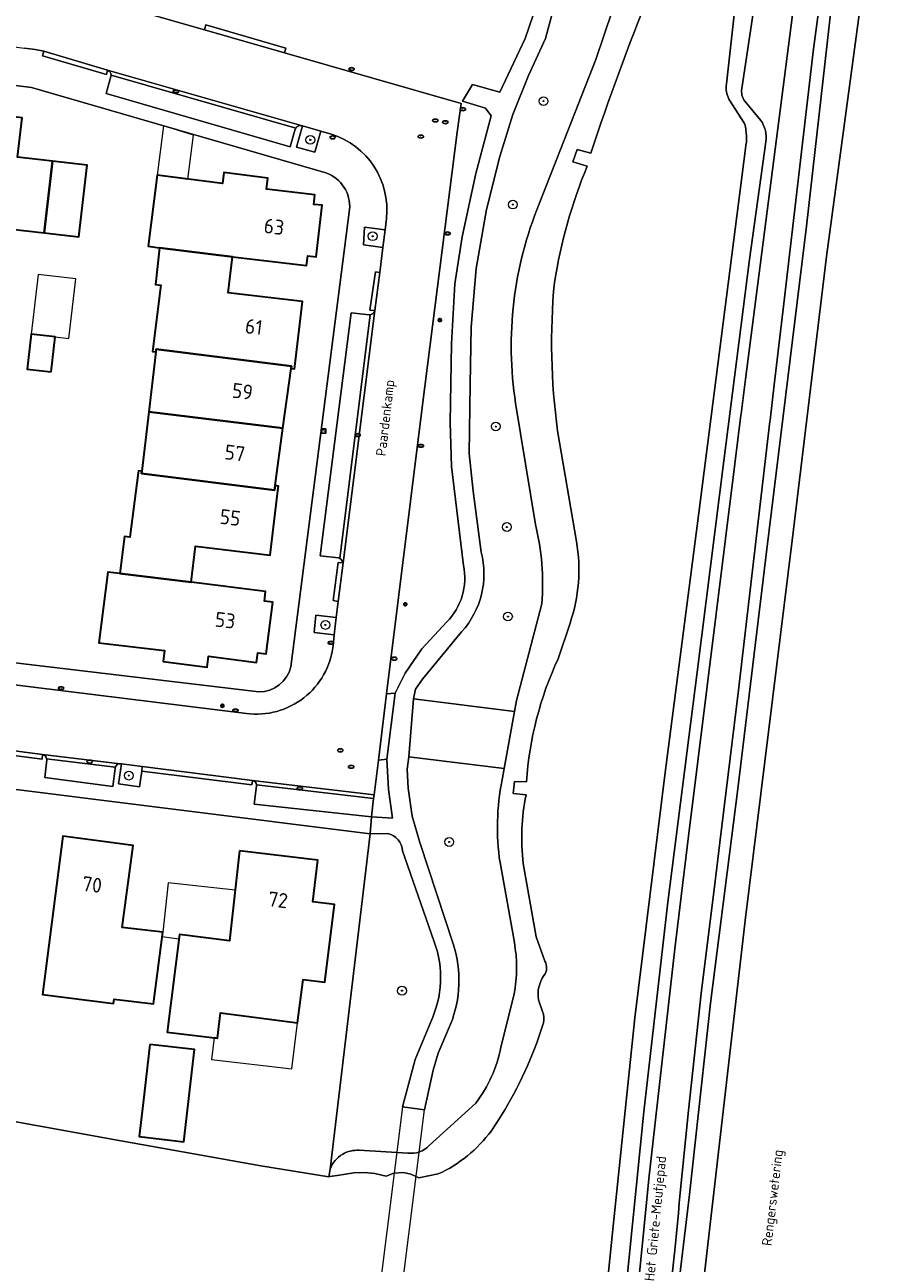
# Model space of a CAD drawing. Header units: metres. Extents: x 149984 to 156489, y 469398 to 478068.
# Tile 675 of 854: x 154757 to 154835, y 471860 to 471973. Entities that reach past the tile are written whole.
import ezdxf
from ezdxf.enums import TextEntityAlignment as Align

# ---------------------------------------------------------------- set-up
doc = ezdxf.new("R2010")
doc.units = ezdxf.units.M
doc.header["$LTSCALE"] = 0.75
for name, color, linetype, lineweight in [('B-WE-GK-BESCHOEIING-G', 252, 'GK-BESCHOEIING-SO', 18), ('B-WE-GR-BOOM-S', 252, 'Continuous', 25), ('B-WE-GR-GROENVOORZIENING-GV', 252, 'Continuous', 18), ('B-WE-IE-MEUBILAIR-S', 252, 'Continuous', 25), ('B-WE-KW-KUNSTWERK_DEK-GV', 6, 'Continuous', 18), ('B-WE-OG-BEBOUWING-GV', 6, 'Continuous', 35), ('B-WE-OG-BEBOUWING-T18', 1, 'Continuous', 18), ('B-WE-OG-BEBOUWING_LUIFEL-GV', 6, 'Continuous', 18), ('B-WE-OG-BEBOUWING_OVERBOUWING-GV', 6, 'Continuous', 18), ('B-WE-OG-TERREIN_BEGROEID-GV', 252, 'Continuous', 18), ('B-WE-OG-TERREIN_ERF-GV', 252, 'Continuous', 18), ('B-WE-OG-TERREIN_OEVER-GV', 252, 'Continuous', 18), ('B-WE-OG-TOPOGRAFIE-T18', 7, 'Continuous', 18), ('B-WE-OG-WATER-GV', 252, 'Continuous', 18), ('B-WE-OG-WEG-GV', 252, 'Continuous', 18), ('B-WE-VH-GESLOTENVERHARDING_ASFALT-GV', 252, 'Continuous', 18), ('B-WE-VH-GESLOTENVERHARDING_BETON-GV', 252, 'Continuous', 18), ('B-WE-VH-HALFVERHARDING_GRASBETONSTEEN-GV', 252, 'Continuous', 18), ('B-WE-VH-OPENVERHARDING-GV', 252, 'Continuous', 18), ('B-WE-VH-OPENVERHARDING_BETONELEMENT-GV', 252, 'Continuous', 18), ('B-WE-VH-OPENVERHARDING_STRAATBAKSTEEN-GV', 252, 'Continuous', 18), ('B-WE-VH-OPENVERHARDING_TEGEL-GV', 252, 'Continuous', 18)]:
    doc.layers.add(name, color=color, linetype=linetype, lineweight=lineweight)
doc.styles.add('NLCS-ISO', font='NLCS-ISO.ttf')
doc.styles.add('NLCS-ISO-M500-T18', font='NLCS-ISO.ttf', dxfattribs={"height": 0.9})
doc.styles.add('NLCS-ISO-M750-T18', font='NLCS-ISO.ttf', dxfattribs={"height": 1.35})
doc.linetypes.add('GK-BESCHOEIING-SO', pattern='A,18,-3,[1,NLCS.SHX,S=0.6,R=0,X=0,Y=0],-3', length=24)

# ---------------------------------------------------------------- blocks, each defined once
blk = doc.blocks.new('SIE-MEUBILAIR_KAST_CAI-SO')
for points in [[(-1, 1), (1, 1), (1, 0.84), (-1, 0.84)], [(-1, 0.76), (1, 0.76), (1, -1), (-1, -1)]]:
    blk.add_lwpolyline(points, close=True)
at = {"style": 'NLCS-ISO'}
blk.add_text('cai', height=0.75, dxfattribs=at).set_placement((0, 0), align=Align.MIDDLE_CENTER)
blk = doc.blocks.new('SIE-MEUBILAIR_PAAL_LICHTMAST-SO')
for points in [[(-0.62, 0), (-1, 0)], [(-0.71, 0.71), (-0.44, 0.44)], [(0, 1), (0, 0.62)], [(0.44, 0.44), (0.71, 0.71)], [(1, 0), (0.62, 0)], [(-0.71, -0.71), (-0.44, -0.44)], [(0, -0.62), (0, -1)], [(0.44, -0.44), (0.71, -0.71)]]:
    blk.add_lwpolyline(points)
blk.add_circle((0, 0), 0.5)
blk = doc.blocks.new('SIE-MEUBILAIR_PUT_RIOOLPUT-SO')
blk.add_ellipse((0, 0), major_axis=(1.25, 0), ratio=0.54)
at = {"style": 'NLCS-ISO'}
blk.add_text('ri', height=0.75, dxfattribs=at).set_placement((-0.04, 0.07), align=Align.MIDDLE_CENTER)
blk = doc.blocks.new('SIE-MEUBILAIR_PUT_KOLK-SO')
blk.add_ellipse((0, 0), major_axis=(1.25, 0), ratio=0.54)
at = {"style": 'NLCS-ISO'}
blk.add_text('klk', height=0.75, dxfattribs=at).set_placement((0.03, 0), align=Align.MIDDLE_CENTER)
blk = doc.blocks.new('SGR-BOOM_GBKN-SO')
at = {"linetype": 'ByBlock', "lineweight": 18}
h = blk.add_hatch(color=0, dxfattribs=at)
h.dxf.hatch_style = 1
edge = h.paths.add_edge_path()
edge.add_arc((0, 0), 0.25, 0, 360)
at = {"color": 0, "linetype": 'ByBlock', "lineweight": 18}
for radius in [2, 0.25]:
    blk.add_circle((0, 0), radius, dxfattribs=at)
at = {"color": 0, "linetype": 'ByBlock', "lineweight": 18, "style": 'NLCS-ISO'}
blk.add_attdef('SOORT', (2.5, 0), '', height=1.5, dxfattribs=at)

msp = doc.modelspace()

# ---------------------------------------------------------------- linework, layer by layer
at = {"layer": 'B-WE-GK-BESCHOEIING-G', "flags": 128}
msp.add_lwpolyline([(154445.683, 471935.293), (154457.761, 471932.784), (154467.364, 471930.588), (154478.549, 471928.253), (154485.988, 471926.546), (154497.2, 471924.149), (154508.97, 471921.658), (154521, 471919.074), (154531.451, 471916.863), (154543.248, 471914.354), (154554.601, 471912.014), (154566.129, 471909.615), (154576.603, 471907.466), (154583.651, 471906.033), (154588.496, 471905.001), (154601.674, 471902.335), (154614.227, 471899.86), (154620.841, 471898.517), (154627.405, 471897.185), (154627.752, 471897.114), (154627.862, 471897.092), (154630.211, 471896.65), (154631.335, 471896.439), (154631.662, 471896.377), (154633.448, 471896.041), (154637.76, 471895.23), (154649.412, 471892.981), (154663.852, 471890.202), (154677.127, 471887.659), (154690.331, 471885.196), (154702.88, 471882.887), (154716.12, 471880.424), (154728.608, 471878.16), (154742.195, 471875.651), (154754.701, 471873.48), (154766.296, 471871.38), (154778.841, 471869.151), (154785.011, 471868.152)], dxfattribs=at)
at = {"layer": 'B-WE-GR-GROENVOORZIENING-GV', "flags": 128}
for points in [[(154782.626, 471963.758), (154782.073, 471961.815), (154783.743, 471961.354), (154784.304, 471963.284)], [(154789.943, 471952.702), (154790.132, 471954.29), (154788.277, 471954.559), (154788.167, 471952.941)], [(154785.517, 471917.454), (154785.702, 471919.04), (154783.84, 471919.262), (154783.679, 471917.657)], [(154768.014, 471905.065), (154768.045, 471905.493), (154766.157, 471905.712), (154765.893, 471903.896), (154767.791, 471903.644)]]:
    msp.add_lwpolyline(points, close=True, dxfattribs=at)
at = {"layer": 'B-WE-KW-KUNSTWERK_DEK-GV', "flags": 128}
msp.add_lwpolyline([(154793.718, 471874.26), (154791.729, 471874.51), (154788.155, 471846.033), (154790.144, 471845.784)], close=True, dxfattribs=at)
at = {"layer": 'B-WE-OG-BEBOUWING-GV', "flags": 128}
for points in [[(154759.89, 471960.549), (154756.706, 471960.926), (154757.128, 471964.491), (154751.306, 471965.179), (154751.279, 471964.961), (154751.513, 471964.932), (154750.025, 471952.865), (154755.636, 471952.174), (154755.912, 471954.409), (154759.12, 471954.037)], [(154759.89, 471960.549), (154759.12, 471954.037), (154762.283, 471953.671), (154763.052, 471960.175)], [(154776.247, 471951.858), (154783.002, 471951.063), (154783.104, 471951.934), (154783.859, 471951.845), (154784.411, 471956.533), (154783.651, 471956.622), (154783.753, 471957.487), (154779.351, 471958.006), (154779.478, 471958.998), (154775.481, 471959.51), (154775.353, 471958.515), (154769.407, 471959.277), (154768.576, 471952.804), (154769.624, 471952.672)], [(154781.634, 471941.906), (154781.604, 471941.696), (154781.902, 471941.661), (154781.927, 471941.87), (154782.624, 471947.789), (154775.862, 471948.585), (154776.247, 471951.858), (154769.624, 471952.672), (154769.253, 471949.341), (154769.744, 471949.265), (154769.02, 471943.484), (154768.988, 471943.229), (154769.276, 471943.195), (154769.305, 471943.448)], [(154759.772, 471941.38), (154760.144, 471944.563), (154757.958, 471944.819), (154757.586, 471941.636)], [(154768.641, 471937.757), (154780.851, 471936.256), (154781.604, 471941.696), (154781.634, 471941.906), (154769.305, 471943.448), (154769.276, 471943.195)], [(154780.851, 471936.256), (154768.641, 471937.757), (154768.009, 471932.347), (154767.986, 471932.149), (154780.069, 471930.61), (154780.129, 471931.041)], [(154768.009, 471932.347), (154767.705, 471932.386), (154767.68, 471932.188), (154766.936, 471926.346), (154766.436, 471926.41), (154766.007, 471923.035), (154772.509, 471922.25), (154772.909, 471925.527), (154779.678, 471924.702), (154780.394, 471930.569), (154780.446, 471930.998), (154780.129, 471931.041), (154780.069, 471930.61), (154767.986, 471932.149)], [(154766.007, 471923.035), (154764.933, 471923.172), (154764.114, 471916.737), (154770.081, 471916.026), (154769.953, 471915.025), (154773.961, 471914.514), (154774.088, 471915.511), (154778.455, 471914.955), (154778.567, 471915.828), (154779.321, 471915.731), (154779.919, 471920.423), (154779.163, 471920.52), (154779.274, 471921.388), (154772.509, 471922.25)], [(154769.911, 471890.413), (154766.216, 471890.82), (154767.216, 471898.282), (154760.815, 471899.14), (154758.984, 471884.728), (154765.45, 471883.928), (154765.501, 471884.317), (154769.084, 471883.901)], [(154776.91, 471897.813), (154775.993, 471889.625), (154771.437, 471890.204), (154770.307, 471881.319), (154774.882, 471880.775), (154775.177, 471883.064), (154782.165, 471882.163), (154782.674, 471886.11), (154784.646, 471885.864), (154785.528, 471892.932), (154783.565, 471893.174), (154784.023, 471896.951)], [(154768.753, 471880.195), (154768.134, 471874.871), (154767.778, 471871.813), (154771.84, 471871.34), (154772.815, 471879.722)]]:
    msp.add_lwpolyline(points, close=True, dxfattribs=at)
at = {"layer": 'B-WE-OG-BEBOUWING_LUIFEL-GV', "flags": 128}
for points in [[(154769.407, 471959.277), (154772.205, 471958.918), (154772.717, 471962.916), (154769.982, 471963.766)], [(154776.508, 471894.221), (154770.414, 471894.903), (154769.911, 471890.413), (154769.858, 471890), (154771.386, 471889.805), (154771.437, 471890.204), (154775.993, 471889.625)], [(154774.579, 471880.811), (154774.344, 471878.833), (154781.666, 471877.963), (154782.165, 471882.163), (154775.177, 471883.064), (154774.882, 471880.775)]]:
    msp.add_lwpolyline(points, close=True, dxfattribs=at)
at = {"layer": 'B-WE-OG-BEBOUWING_OVERBOUWING-GV', "flags": 128}
msp.add_lwpolyline([(154757.958, 471944.819), (154760.144, 471944.563), (154761.369, 471944.42), (154762.003, 471949.835), (154758.592, 471950.234)], close=True, dxfattribs=at)
at = {"layer": 'B-WE-OG-TERREIN_BEGROEID-GV', "flags": 128}
for points in [[(154804.669, 471999.423), (154801.745, 471999.937), (154778.642, 472003.867), (154764.35, 472006.066), (154762.225, 471988.728), (154761.86, 471985.75), (154760.942, 471978.258), (154767.964, 471976.241), (154767.433, 471974.294), (154773.726, 471972.487), (154773.834, 471972.947), (154781.1, 471970.822), (154780.993, 471970.393), (154797.051, 471965.809), (154796.7, 471963.18), (154793.541, 471938.372), (154790.278, 471912.094), (154791.045, 471912.149), (154791.955, 471913.98), (154793.467, 471916.185), (154795.744, 471918.637)], [(154797.271, 471923.77), (154796.164, 471932.765), (154796.069, 471936.768), (154796.188, 471943.929), (154796.469, 471949.381), (154797.145, 471953.678), (154798.389, 471959.433), (154799.795, 471964.689), (154799.278, 471965.384), (154797.177, 471965.996), (154798.075, 471967.535), (154800.558, 471966.814), (154802.891, 471971.7), (154804.004, 471974.998), (154805.28, 471981.151), (154805.576, 471984.393), (154805.64, 471989.361), (154805.768, 471991.707), (154806.647, 471996.004), (154809.585, 471999.583)], [(154807.182, 471989.071), (154807.273, 471984.153), (154806.866, 471980.997), (154805.816, 471975.79), (154804.73, 471971.708), (154803.193, 471968.345), (154801.759, 471964.783), (154800.562, 471960.968), (154799.36, 471956.153), (154798.415, 471950.777), (154797.971, 471945.452), (154797.86, 471940.267), (154797.792, 471933.951), (154798.132, 471930.527), (154798.877, 471924.979)], [(154804.151, 471956.664), (154809.288, 471969.806), (154812.326, 471978.795)], [(154803.802, 471927.504), (154802.01, 471938.519)], [(154797.098, 471917.729), (154793.544, 471913.429), (154792.893, 471912.527), (154792.716, 471911.646), (154801.905, 471910.473), (154802.089, 471911.492), (154804.394, 471920.274)], [(154800.785, 471904.258), (154800.973, 471905.302), (154792.283, 471906.372), (154792.14, 471905.235), (154792.244, 471903.503), (154792.609, 471900.951), (154793.297, 471898.569), (154796.349, 471889.264)], [(154790.374, 471899.388), (154788.772, 471899.368), (154785.141, 471868.849)], [(154794.614, 471889.522), (154791.728, 471897.811)], [(154801.892, 471889.479), (154800.591, 471896.741)], [(154800.672, 471879.948), (154801.872, 471884.763)], [(154796.089, 471882.032), (154794.972, 471879.393), (154794.498, 471877.847), (154793.718, 471874.26), (154791.729, 471874.51), (154792.869, 471878.815), (154794.282, 471882.259)], [(154794.157, 471871.009), (154798.383, 471874.864)], [(154787.765, 471870.565), (154792.217, 471870.313)]]:
    msp.add_lwpolyline(points, dxfattribs=at)
at = {"layer": 'B-WE-OG-TERREIN_BEGROEID-GV'}
for points in [[(154802.01, 471938.519, -0.1364776), (154804.151, 471956.664)], [(154804.394, 471920.274, 0.0813712), (154803.802, 471927.504)], [(154798.877, 471924.979, -0.2528346), (154797.098, 471917.729)], [(154795.744, 471918.637, 0.2510957), (154797.271, 471923.77)], [(154800.591, 471896.741, -0.0872554), (154800.785, 471904.258)], [(154791.728, 471897.811, 0.3299068), (154790.374, 471899.388)], [(154794.282, 471882.259, 0.2010205), (154794.614, 471889.522)], [(154801.872, 471884.763, 0.0886383), (154801.892, 471889.479)], [(154796.349, 471889.264, -0.173943), (154796.089, 471882.032)], [(154798.383, 471874.864, 0.1170419), (154800.672, 471879.948)], [(154786.286, 471870.209, -0.1474779), (154787.765, 471870.565)], [(154792.217, 471870.313, 0.2458904), (154794.157, 471871.009)], [(154785.141, 471868.849, -0.1734662), (154786.286, 471870.209)]]:
    msp.add_lwpolyline(points, format="xyb", dxfattribs=at)
at = {"layer": 'B-WE-OG-TERREIN_BEGROEID-GV', "flags": 128}
msp.add_lwpolyline([(154790.461, 471903.375), (154790.309, 471906.136), (154789.529, 471906.06), (154789.137, 471902.909), (154789.096, 471902.562), (154788.902, 471900.897), (154790.803, 471900.769)], close=True, dxfattribs=at)
at = {"layer": 'B-WE-OG-TERREIN_ERF-GV', "flags": 128}
for points in [[(154784.736, 471959.489), (154757.99, 471967.254), (154721.885, 471971.727), (154682.722, 471976.526), (154682.522, 471974.788), (154681.575, 471966.559), (154684.706, 471966.177), (154685.674, 471973.842), (154691.383, 471973.115), (154696.909, 471972.412), (154696.881, 471972.194), (154702.07, 471971.534), (154707.127, 471970.89)], [(154756.706, 471960.926), (154759.89, 471960.549), (154763.052, 471960.175), (154762.283, 471953.671), (154759.12, 471954.037), (154755.912, 471954.409)], [(154781.57, 471914.562), (154786.907, 471956.145)], [(154752.122, 471915.422), (154778.656, 471912.26)]]:
    msp.add_lwpolyline(points, dxfattribs=at)
for points in [[(154766.007, 471923.035), (154766.436, 471926.41), (154766.936, 471926.346), (154767.68, 471932.188), (154767.705, 471932.386), (154768.009, 471932.347), (154768.641, 471937.757), (154769.276, 471943.195), (154768.988, 471943.229), (154769.02, 471943.484), (154769.744, 471949.265), (154769.253, 471949.341), (154769.624, 471952.672), (154768.576, 471952.804), (154769.407, 471959.277), (154775.353, 471958.515), (154775.481, 471959.51), (154779.478, 471958.998), (154779.351, 471958.006), (154783.753, 471957.487), (154783.651, 471956.622), (154784.411, 471956.533), (154783.859, 471951.845), (154783.104, 471951.934), (154783.002, 471951.063), (154776.247, 471951.858), (154775.862, 471948.585), (154782.624, 471947.789), (154781.927, 471941.87), (154781.902, 471941.661), (154781.604, 471941.696), (154780.851, 471936.256), (154780.129, 471931.041), (154780.446, 471930.998), (154780.394, 471930.569), (154779.678, 471924.702), (154772.909, 471925.527), (154772.509, 471922.25), (154779.274, 471921.388), (154779.163, 471920.52), (154779.919, 471920.423), (154779.321, 471915.731), (154778.567, 471915.828), (154778.455, 471914.955), (154774.088, 471915.511), (154773.961, 471914.514), (154769.953, 471915.025), (154770.081, 471916.026), (154764.114, 471916.737), (154764.933, 471923.172)], [(154759.772, 471941.38), (154757.586, 471941.636), (154757.958, 471944.819), (154760.144, 471944.563)], [(154785.011, 471868.152), (154785.141, 471868.849), (154788.772, 471899.368), (154735.48, 471906.013), (154670.821, 471914.044), (154635.35, 471918.452), (154634.036, 471902.962), (154633.448, 471896.041), (154637.76, 471895.23), (154649.412, 471892.981), (154663.852, 471890.202), (154677.127, 471887.659), (154690.331, 471885.196), (154702.88, 471882.887), (154716.12, 471880.424), (154728.608, 471878.16), (154742.195, 471875.651), (154754.701, 471873.48), (154766.296, 471871.38), (154778.841, 471869.151)], [(154769.911, 471890.413), (154769.084, 471883.901), (154765.501, 471884.317), (154765.45, 471883.928), (154758.984, 471884.728), (154760.815, 471899.14), (154767.216, 471898.282), (154766.216, 471890.82)], [(154776.91, 471897.813), (154784.023, 471896.951), (154783.565, 471893.174), (154785.528, 471892.932), (154784.646, 471885.864), (154782.674, 471886.11), (154782.165, 471882.163), (154775.177, 471883.064), (154774.882, 471880.775), (154770.307, 471881.319), (154771.437, 471890.204), (154775.993, 471889.625)], [(154768.753, 471880.195), (154772.815, 471879.722), (154771.84, 471871.34), (154767.778, 471871.813), (154768.134, 471874.871)]]:
    msp.add_lwpolyline(points, close=True, dxfattribs=at)
at = {"layer": 'B-WE-OG-TERREIN_ERF-GV'}
for points in [[(154786.907, 471956.145, 0.3436064), (154784.736, 471959.489)], [(154778.656, 471912.26, 0.3512503), (154781.57, 471914.562)]]:
    msp.add_lwpolyline(points, format="xyb", dxfattribs=at)
at = {"layer": 'B-WE-OG-TERREIN_OEVER-GV', "flags": 128}
for points in [[(154811.436, 471840.766), (154813.671, 471863.346), (154813.885, 471865.503), (154813.973, 471866.392), (154814.129, 471867.968), (154816.476, 471888.888), (154817.312, 471895.651), (154817.372, 471896.133), (154817.743, 471899.133), (154821.93, 471933.005), (154822.504, 471937.456), (154822.516, 471937.549), (154822.924, 471940.721), (154828.685, 471985.427), (154829.264, 471991.013), (154827.463, 471991.408), (154827.477, 471991.545), (154824.72, 471991.763), (154824.351, 471991.792), (154823.962, 471988.775), (154824.281, 471988.744), (154823.573, 471984.906), (154823.627, 471974.23), (154822.574, 471967.152)], [(154834.108, 471986.019), (154832.907, 471986.887), (154833.371, 471990.76), (154829.294, 471991.303), (154827.477, 471991.545), (154827.463, 471991.408), (154829.264, 471991.013), (154829.519, 471990.957), (154831.741, 471990.648), (154832.591, 471990.43), (154832.099, 471987.419), (154831.837, 471984.402), (154828.469, 471954.642), (154824.847, 471925.241), (154822.229, 471903.46), (154819.73, 471883.944), (154817.825, 471866.544), (154815.85, 471850.101)], [(154783.194, 471576.54), (154783.25, 471575.939), (154785.103, 471575.619), (154785.156, 471576.116), (154786.556, 471589.133), (154790.152, 471617.817), (154791.145, 471630.846), (154793.705, 471652.411), (154796.414, 471673.207), (154799.735, 471698.91), (154802.726, 471721.946), (154803.859, 471734.441), (154805.353, 471748.717), (154808.78, 471771.495), (154811.351, 471790.535), (154814.465, 471816.761), (154816.891, 471841.213), (154818.629, 471854.615), (154822.893, 471891.475), (154827.148, 471926.026), (154830.283, 471951.876), (154834.621, 471984.014)], [(154812.326, 471978.795), (154809.288, 471969.806), (154804.151, 471956.664)], [(154822.849, 471966), (154824.312, 471964.249)], [(154824.77, 471962.323), (154823.277, 471951.607), (154820.947, 471933.301), (154818.531, 471914.05), (154815.85, 471893.123), (154813.654, 471874.068), (154811.938, 471856.927), (154810.017, 471840.608), (154807.905, 471823.601), (154805.983, 471807.597), (154803.744, 471789.177), (154801.827, 471773.712)], [(154808.523, 471960.103), (154807.222, 471960.475), (154807.614, 471961.614), (154808.838, 471961.266)], [(154802.01, 471938.519), (154803.802, 471927.504)], [(154807.541, 471925.955), (154805.829, 471936.008)], [(154804.394, 471920.274), (154802.089, 471911.492), (154801.905, 471910.473), (154800.973, 471905.302), (154800.785, 471904.258)], [(154805.879, 471915.289), (154806.958, 471918.519)], [(154802.954, 471902.897), (154801.783, 471903.027), (154801.892, 471904.126), (154803.005, 471904.083)], [(154800.591, 471896.741), (154801.892, 471889.479)], [(154804.667, 471887.771), (154803.868, 471889.982), (154802.709, 471896.669)], [(154801.872, 471884.763), (154800.672, 471879.948)], [(154804.467, 471883.199), (154804.078, 471884.266)], [(154803.925, 471880.336), (154804.538, 471882.155)], [(154798.383, 471874.864), (154794.157, 471871.009)], [(154792.217, 471870.313), (154787.765, 471870.565)], [(154785.141, 471868.849), (154785.011, 471868.152), (154785.099, 471868.168), (154785.786, 471868.277), (154787.285, 471868.511), (154788.279, 471868.53), (154789.2, 471868.457), (154789.851, 471868.295), (154790.248, 471868.204), (154790.917, 471868.475), (154791.82, 471868.53), (154792.489, 471868.403), (154793.193, 471868.06), (154794.963, 471868.408)]]:
    msp.add_lwpolyline(points, dxfattribs=at)
at = {"layer": 'B-WE-OG-TERREIN_OEVER-GV'}
for points in [[(154808.838, 471961.266, -0.0156614), (154814.168, 471975.779)], [(154822.574, 471967.152, 0.2006889), (154822.849, 471966)], [(154824.312, 471964.249, -0.1921097), (154824.77, 471962.323)], [(154805.538, 471949.525, -0.0590758), (154808.523, 471960.103)], [(154804.151, 471956.664, 0.1364776), (154802.01, 471938.519)], [(154805.829, 471936.008, -0.05749), (154805.538, 471949.525)], [(154803.802, 471927.504, -0.0813712), (154804.394, 471920.274)], [(154806.958, 471918.519, 0.1263235), (154807.541, 471925.955)], [(154803.005, 471904.083, -0.094007), (154805.879, 471915.289)], [(154800.785, 471904.258, 0.0872554), (154800.591, 471896.741)], [(154802.709, 471896.669, -0.0813691), (154802.954, 471902.897)], [(154801.892, 471889.479, -0.0886383), (154801.872, 471884.763)], [(154804.586, 471886.464, 0.3100567), (154804.667, 471887.771)], [(154804.078, 471884.266, -0.193767), (154804.586, 471886.464)], [(154804.538, 471882.155, 0.1563204), (154804.467, 471883.199)], [(154800.672, 471879.948, -0.1170419), (154798.383, 471874.864)], [(154799.802, 471872.349, 0.0634414), (154803.925, 471880.336)], [(154794.963, 471868.408, 0.1273539), (154799.802, 471872.349)], [(154787.765, 471870.565, 0.1474779), (154786.286, 471870.209)], [(154794.157, 471871.009, -0.2458904), (154792.217, 471870.313)], [(154786.286, 471870.209, 0.1734662), (154785.141, 471868.849)]]:
    msp.add_lwpolyline(points, format="xyb", dxfattribs=at)
at = {"layer": 'B-WE-OG-WATER-GV', "flags": 128}
for points in [[(154821.178, 471967.571), (154822.38, 471978.266), (154823.267, 471986.677), (154823.428, 471987.444), (154823.962, 471988.775), (154824.351, 471991.792), (154824.789, 471995.643), (154825.156, 471995.593), (154825.233, 471997.426), (154824.706, 471997.477), (154822.13, 471997.417), (154817.142, 471997.657), (154814.132, 471997.503)], [(154834.621, 471984.014), (154830.283, 471951.876), (154827.148, 471926.026), (154822.893, 471891.475), (154818.629, 471854.615), (154816.891, 471841.213), (154814.465, 471816.761), (154811.351, 471790.535), (154808.78, 471771.495), (154805.353, 471748.717), (154803.859, 471734.441), (154802.726, 471721.946), (154799.735, 471698.91), (154796.414, 471673.207), (154793.705, 471652.411), (154791.145, 471630.846), (154790.152, 471617.817), (154786.556, 471589.133), (154785.156, 471576.116), (154785.103, 471575.619), (154798.991, 471573.218), (154801.454, 471584.651), (154803.07, 471603.195), (154805.387, 471619.273)], [(154822.838, 471963.982), (154821.411, 471966.203)], [(154774.857, 471577.365), (154775.606, 471579.858), (154776.911, 471585.421), (154778.284, 471597.578), (154780.067, 471611.593), (154780.426, 471613.89), (154783.504, 471639.063), (154789.136, 471686.111), (154794.837, 471730), (154796.317, 471742.415), (154800.469, 471777.254), (154806.239, 471823.684), (154807.486, 471834.264), (154809.426, 471849.414), (154810.893, 471863.677), (154812.856, 471882.607), (154815.619, 471904.941), (154818.504, 471927.362), (154822.91, 471961.708)], [(154808.838, 471961.266), (154807.614, 471961.614), (154807.222, 471960.475), (154808.523, 471960.103)], [(154805.829, 471936.008), (154807.541, 471925.955)], [(154806.958, 471918.519), (154805.879, 471915.289)], [(154803.005, 471904.083), (154801.892, 471904.126), (154801.783, 471903.027), (154802.954, 471902.897)], [(154802.709, 471896.669), (154803.868, 471889.982), (154804.667, 471887.771)], [(154804.078, 471884.266), (154804.467, 471883.199)], [(154804.538, 471882.155), (154803.925, 471880.336)], [(154794.963, 471868.408), (154793.193, 471868.06), (154792.489, 471868.403), (154791.82, 471868.53), (154790.917, 471868.475), (154790.248, 471868.204), (154789.851, 471868.295), (154789.2, 471868.457), (154788.279, 471868.53), (154787.285, 471868.511), (154785.786, 471868.277), (154785.099, 471868.168), (154785.011, 471868.152), (154778.841, 471869.151), (154766.296, 471871.38), (154754.701, 471873.48)]]:
    msp.add_lwpolyline(points, dxfattribs=at)
at = {"layer": 'B-WE-OG-WATER-GV'}
for points in [[(154814.168, 471975.779, 0.0156614), (154808.838, 471961.266)], [(154821.411, 471966.203, -0.1469014), (154821.178, 471967.571)], [(154822.91, 471961.708, 0.1161459), (154822.838, 471963.982)], [(154808.523, 471960.103, 0.0590758), (154805.538, 471949.525)], [(154805.538, 471949.525, 0.05749), (154805.829, 471936.008)], [(154807.541, 471925.955, -0.1263235), (154806.958, 471918.519)], [(154805.879, 471915.289, 0.094007), (154803.005, 471904.083)], [(154802.954, 471902.897, 0.0813691), (154802.709, 471896.669)], [(154804.667, 471887.771, -0.3100567), (154804.586, 471886.464)], [(154804.586, 471886.464, 0.193767), (154804.078, 471884.266)], [(154804.467, 471883.199, -0.1563204), (154804.538, 471882.155)], [(154803.925, 471880.336, -0.0634414), (154799.802, 471872.349)], [(154799.802, 471872.349, -0.1273539), (154794.963, 471868.408)]]:
    msp.add_lwpolyline(points, format="xyb", dxfattribs=at)
at = {"layer": 'B-WE-OG-WEG-GV', "flags": 128}
for points in [[(154822.574, 471967.152), (154823.627, 471974.23), (154823.573, 471984.906), (154824.281, 471988.744), (154823.962, 471988.775), (154823.428, 471987.444), (154823.267, 471986.677), (154822.38, 471978.266), (154821.178, 471967.571)], [(154831.046, 471985.162), (154829.11, 471970.771), (154826.397, 471947.606), (154825.528, 471940.195), (154825.153, 471936.989), (154825.14, 471936.881), (154822.275, 471912.431), (154820.575, 471898.552), (154820.205, 471895.528), (154820.146, 471895.045), (154818.892, 471884.814), (154817.719, 471874.182), (154816.896, 471865.773), (154816.807, 471864.858), (154816.595, 471862.696), (154816.476, 471861.478), (154812.541, 471825.646)], [(154815.85, 471850.101), (154817.825, 471866.544), (154819.73, 471883.944), (154822.229, 471903.46), (154824.847, 471925.241), (154828.469, 471954.642), (154831.837, 471984.402)], [(154821.411, 471966.203), (154822.838, 471963.982)], [(154824.312, 471964.249), (154822.849, 471966)], [(154822.91, 471961.708), (154818.504, 471927.362), (154815.619, 471904.941), (154812.856, 471882.607), (154810.893, 471863.677), (154809.426, 471849.414), (154807.486, 471834.264), (154806.239, 471823.684), (154800.469, 471777.254), (154796.317, 471742.415), (154794.837, 471730), (154789.136, 471686.111), (154783.504, 471639.063), (154780.426, 471613.89)], [(154780.772, 471602.205), (154784.551, 471633.571), (154787.415, 471658.134), (154790.435, 471682.947), (154791.353, 471691.498), (154793.748, 471709.222), (154795.565, 471724.302), (154797.725, 471741.86), (154799.712, 471757.9), (154801.827, 471773.712), (154803.744, 471789.177), (154805.983, 471807.597), (154807.905, 471823.601), (154810.017, 471840.608), (154811.938, 471856.927), (154813.654, 471874.068), (154815.85, 471893.123), (154818.531, 471914.05), (154820.947, 471933.301), (154823.277, 471951.607), (154824.77, 471962.323)]]:
    msp.add_lwpolyline(points, dxfattribs=at)
at = {"layer": 'B-WE-OG-WEG-GV'}
for points in [[(154821.178, 471967.571, 0.1469014), (154821.411, 471966.203)], [(154822.849, 471966, -0.2006889), (154822.574, 471967.152)], [(154822.838, 471963.982, -0.1161459), (154822.91, 471961.708)], [(154824.77, 471962.323, 0.1921097), (154824.312, 471964.249)]]:
    msp.add_lwpolyline(points, format="xyb", dxfattribs=at)
at = {"layer": 'B-WE-VH-GESLOTENVERHARDING_ASFALT-GV', "flags": 128}
for points in [[(154809.051, 471994.435), (154811.952, 471998.983), (154809.585, 471999.583), (154806.647, 471996.004), (154805.768, 471991.707), (154805.64, 471989.361), (154805.576, 471984.393), (154805.28, 471981.151), (154804.004, 471974.998), (154802.891, 471971.7), (154800.558, 471966.814), (154798.075, 471967.535), (154797.177, 471965.996), (154799.278, 471965.384), (154799.795, 471964.689), (154798.389, 471959.433), (154797.145, 471953.678), (154796.469, 471949.381), (154796.188, 471943.929), (154796.069, 471936.768), (154796.164, 471932.765), (154797.271, 471923.77)], [(154798.877, 471924.979), (154798.132, 471930.527), (154797.792, 471933.951), (154797.86, 471940.267), (154797.971, 471945.452), (154798.415, 471950.777), (154799.36, 471956.153), (154800.562, 471960.968), (154801.759, 471964.783), (154803.193, 471968.345), (154804.73, 471971.708), (154805.816, 471975.79), (154806.866, 471980.997), (154807.273, 471984.153), (154807.182, 471989.071)], [(154795.744, 471918.637), (154793.467, 471916.185), (154791.955, 471913.98), (154791.045, 471912.149), (154790.309, 471906.136), (154790.461, 471903.375), (154790.803, 471900.769), (154788.902, 471900.897), (154788.772, 471899.368), (154790.374, 471899.388)], [(154792.283, 471906.372), (154792.716, 471911.646), (154792.893, 471912.527), (154793.544, 471913.429), (154797.098, 471917.729)], [(154796.349, 471889.264), (154793.297, 471898.569), (154792.609, 471900.951), (154792.244, 471903.503), (154792.14, 471905.235), (154792.283, 471906.372)], [(154791.728, 471897.811), (154794.614, 471889.522)], [(154794.282, 471882.259), (154792.869, 471878.815), (154791.729, 471874.51), (154793.718, 471874.26), (154794.498, 471877.847), (154794.972, 471879.393), (154796.089, 471882.032)]]:
    msp.add_lwpolyline(points, dxfattribs=at)
at = {"layer": 'B-WE-VH-GESLOTENVERHARDING_ASFALT-GV'}
for points in [[(154797.098, 471917.729, 0.2528346), (154798.877, 471924.979)], [(154797.271, 471923.77, -0.2510957), (154795.744, 471918.637)], [(154790.374, 471899.388, -0.3299068), (154791.728, 471897.811)], [(154794.614, 471889.522, -0.2010205), (154794.282, 471882.259)], [(154796.089, 471882.032, 0.173943), (154796.349, 471889.264)]]:
    msp.add_lwpolyline(points, format="xyb", dxfattribs=at)
at = {"layer": 'B-WE-VH-GESLOTENVERHARDING_BETON-GV', "flags": 128}
for points in [[(154828.685, 471985.427), (154822.924, 471940.721), (154822.516, 471937.549), (154822.504, 471937.456), (154821.93, 471933.005), (154817.743, 471899.133), (154817.372, 471896.133), (154817.312, 471895.651), (154816.476, 471888.888), (154814.129, 471867.968), (154813.973, 471866.392), (154813.885, 471865.503), (154813.671, 471863.346), (154811.436, 471840.766)], [(154812.541, 471825.646), (154816.476, 471861.478), (154816.595, 471862.696), (154816.807, 471864.858), (154816.896, 471865.773), (154817.719, 471874.182), (154818.892, 471884.814), (154820.146, 471895.045), (154820.205, 471895.528), (154820.575, 471898.552), (154822.275, 471912.431), (154825.14, 471936.881), (154825.153, 471936.989), (154825.528, 471940.195), (154826.397, 471947.606), (154829.11, 471970.771), (154831.046, 471985.162)]]:
    msp.add_lwpolyline(points, dxfattribs=at)
at = {"layer": 'B-WE-VH-HALFVERHARDING_GRASBETONSTEEN-GV', "flags": 128}
for points in [[(154790.309, 471906.136), (154791.045, 471912.149), (154790.278, 471912.094), (154789.529, 471906.06)], [(154792.283, 471906.372), (154800.973, 471905.302), (154801.905, 471910.473), (154792.716, 471911.646)]]:
    msp.add_lwpolyline(points, close=True, dxfattribs=at)
at = {"layer": 'B-WE-VH-OPENVERHARDING-GV', "flags": 128}
msp.add_lwpolyline([(154793.718, 471874.26), (154791.729, 471874.51), (154788.155, 471846.033), (154790.144, 471845.784)], close=True, dxfattribs=at)
at = {"layer": 'B-WE-VH-OPENVERHARDING_BETONELEMENT-GV', "flags": 128}
for points in [[(154773.834, 471972.947), (154773.726, 471972.487), (154780.993, 471970.393), (154781.1, 471970.822)], [(154759.096, 471970.557), (154758.984, 471970.132), (154764.786, 471968.43), (154764.898, 471968.819)], [(154789.671, 471950.418), (154789.278, 471950.481), (154788.758, 471946.998), (154789.194, 471946.97)], [(154786.314, 471924.003), (154785.86, 471924.052), (154785.428, 471920.567), (154785.871, 471920.482)], [(154755.007, 471907.099), (154754.954, 471906.655), (154758.941, 471906.142), (154758.969, 471906.575)], [(154768.045, 471905.493), (154768.014, 471905.065), (154778.023, 471903.808), (154778.076, 471904.218)]]:
    msp.add_lwpolyline(points, close=True, dxfattribs=at)
at = {"layer": 'B-WE-VH-OPENVERHARDING_STRAATBAKSTEEN-GV', "flags": 128}
for points in [[(154796.7, 471963.18), (154797.051, 471965.809), (154780.993, 471970.393), (154773.726, 471972.487), (154767.433, 471974.294), (154759.858, 471976.47), (154752.037, 471977.446), (154744.521, 471978.387), (154726.548, 471980.58), (154725.819, 471974.741), (154737.756, 471973.28), (154737.846, 471973.27), (154739.434, 471973.102), (154739.549, 471973.09), (154757.336, 471970.836), (154758.301, 471970.696), (154759.096, 471970.557), (154764.898, 471968.819), (154782.504, 471963.793), (154782.626, 471963.758), (154784.304, 471963.284), (154785.237, 471963.021)], [(154765.225, 471968.362), (154764.757, 471966.715), (154781.5, 471961.849), (154781.972, 471963.459)], [(154782.504, 471963.793), (154764.898, 471968.819)], [(154782.031, 471963.563), (154765.225, 471968.362)], [(154765.225, 471968.362), (154782.031, 471963.563)], [(154777.53, 471910.302), (154755.474, 471913.043), (154751.467, 471913.554), (154749.356, 471913.843), (154748.568, 471907.886), (154755.007, 471907.099), (154758.969, 471906.575), (154766.035, 471905.726), (154766.157, 471905.712), (154768.045, 471905.493), (154778.076, 471904.218), (154789.137, 471902.909), (154789.529, 471906.06), (154790.278, 471912.094), (154793.541, 471938.372), (154796.7, 471963.18)], [(154790.257, 471955.343), (154790.132, 471954.29), (154789.943, 471952.702), (154789.671, 471950.418), (154789.194, 471946.97), (154786.314, 471924.003), (154785.871, 471920.482), (154785.702, 471919.04), (154785.517, 471917.454), (154785.4, 471916.455)], [(154786.314, 471924.003), (154789.194, 471946.97)], [(154788.691, 471946.56), (154787.057, 471946.756), (154784.246, 471924.648), (154785.912, 471924.461)], [(154786.012, 471924.407), (154788.791, 471946.568)], [(154788.791, 471946.568), (154786.012, 471924.407)], [(154766.035, 471905.726), (154758.969, 471906.575)], [(154759.361, 471906.082), (154759.206, 471904.476), (154765.369, 471903.674), (154765.578, 471905.309)], [(154765.6, 471905.426), (154759.356, 471906.178)], [(154759.356, 471906.178), (154765.6, 471905.426)], [(154778.445, 471903.822), (154789.096, 471902.562), (154789.137, 471902.909), (154778.076, 471904.218)], [(154778.45, 471903.733), (154778.235, 471902.057), (154788.902, 471900.897), (154789.096, 471902.562), (154778.445, 471903.822)]]:
    msp.add_lwpolyline(points, dxfattribs=at)
at = {"layer": 'B-WE-VH-OPENVERHARDING_STRAATBAKSTEEN-GV'}
for points in [[(154764.898, 471968.819, -0.3266705), (154765.225, 471968.362)], [(154781.972, 471963.459, -0.0674267), (154782.031, 471963.563)], [(154782.031, 471963.563, -0.2538802), (154782.504, 471963.793)], [(154785.237, 471963.021, -0.3582858), (154790.257, 471955.343)], [(154789.194, 471946.97, -0.3135617), (154788.791, 471946.568)], [(154788.791, 471946.568, -0.0596198), (154788.691, 471946.56)], [(154785.912, 471924.461, -0.0393311), (154786.012, 471924.407)], [(154786.012, 471924.407, -0.1773094), (154786.314, 471924.003)], [(154785.4, 471916.455, -0.4183895), (154777.53, 471910.302)], [(154758.969, 471906.575, -0.3197679), (154759.356, 471906.178)], [(154759.356, 471906.178, -0.0519428), (154759.361, 471906.082)], [(154765.578, 471905.309, -0.0675945), (154765.6, 471905.426)], [(154765.6, 471905.426, -0.3372759), (154766.035, 471905.726)], [(154778.076, 471904.218, -0.3050662), (154778.445, 471903.822)], [(154778.445, 471903.822, -0.0553851), (154778.45, 471903.733)]]:
    msp.add_lwpolyline(points, format="xyb", dxfattribs=at)
at = {"layer": 'B-WE-VH-OPENVERHARDING_TEGEL-GV', "flags": 128}
for points in [[(154721.885, 471971.727), (154757.99, 471967.254), (154784.736, 471959.489)], [(154764.898, 471968.819), (154764.786, 471968.43), (154758.984, 471970.132), (154759.096, 471970.557), (154758.301, 471970.696), (154757.336, 471970.836)], [(154781.972, 471963.459), (154781.5, 471961.849), (154764.757, 471966.715), (154765.225, 471968.362)], [(154785.237, 471963.021), (154784.304, 471963.284), (154783.743, 471961.354), (154782.073, 471961.815), (154782.626, 471963.758), (154782.504, 471963.793)], [(154786.907, 471956.145), (154781.57, 471914.562)], [(154789.194, 471946.97), (154788.758, 471946.998), (154789.278, 471950.481), (154789.671, 471950.418), (154789.943, 471952.702), (154788.167, 471952.941), (154788.277, 471954.559), (154790.132, 471954.29), (154790.257, 471955.343)], [(154785.912, 471924.461), (154784.246, 471924.648), (154787.057, 471946.756), (154788.691, 471946.56)], [(154638.099, 471926.11), (154638.269, 471927.581), (154656.617, 471925.319), (154656.649, 471925.776), (154660.149, 471925.335), (154660.112, 471924.873), (154701.72, 471919.754), (154701.782, 471920.337), (154710.708, 471919.226), (154710.647, 471918.641), (154741.949, 471914.752), (154749.356, 471913.843), (154751.467, 471913.554), (154751.533, 471913.983), (154755.522, 471913.491), (154755.474, 471913.043), (154777.53, 471910.302)], [(154785.4, 471916.455), (154785.517, 471917.454), (154783.679, 471917.657), (154783.84, 471919.262), (154785.702, 471919.04), (154785.871, 471920.482), (154785.428, 471920.567), (154785.86, 471924.052), (154786.314, 471924.003)], [(154635.35, 471918.452), (154670.821, 471914.044), (154735.48, 471906.013), (154788.772, 471899.368), (154788.902, 471900.897), (154778.235, 471902.057), (154778.45, 471903.733)], [(154778.656, 471912.26), (154752.122, 471915.422)], [(154758.969, 471906.575), (154758.941, 471906.142), (154754.954, 471906.655), (154755.007, 471907.099)], [(154765.578, 471905.309), (154765.369, 471903.674), (154759.206, 471904.476), (154759.361, 471906.082)], [(154778.076, 471904.218), (154778.023, 471903.808), (154768.014, 471905.065), (154767.791, 471903.644), (154765.893, 471903.896), (154766.157, 471905.712), (154766.035, 471905.726)]]:
    msp.add_lwpolyline(points, dxfattribs=at)
at = {"layer": 'B-WE-VH-OPENVERHARDING_TEGEL-GV'}
for points in [[(154765.225, 471968.362, 0.3266705), (154764.898, 471968.819)], [(154782.031, 471963.563, 0.0674267), (154781.972, 471963.459)], [(154782.504, 471963.793, 0.2538802), (154782.031, 471963.563)], [(154790.257, 471955.343, 0.3582858), (154785.237, 471963.021)], [(154784.736, 471959.489, -0.3436064), (154786.907, 471956.145)], [(154788.791, 471946.568, 0.3135617), (154789.194, 471946.97)], [(154788.691, 471946.56, 0.0596198), (154788.791, 471946.568)], [(154786.012, 471924.407, 0.0393311), (154785.912, 471924.461)], [(154786.314, 471924.003, 0.1773094), (154786.012, 471924.407)], [(154777.53, 471910.302, 0.4183895), (154785.4, 471916.455)], [(154781.57, 471914.562, -0.3512503), (154778.656, 471912.26)], [(154759.356, 471906.178, 0.3197679), (154758.969, 471906.575)], [(154759.361, 471906.082, 0.0519428), (154759.356, 471906.178)], [(154765.6, 471905.426, 0.0675945), (154765.578, 471905.309)], [(154766.035, 471905.726, 0.3372759), (154765.6, 471905.426)], [(154778.445, 471903.822, 0.3050662), (154778.076, 471904.218)], [(154778.45, 471903.733, 0.0553851), (154778.445, 471903.822)]]:
    msp.add_lwpolyline(points, format="xyb", dxfattribs=at)

# ---------------------------------------------------------------- block references
at = {"layer": 'B-WE-GR-BOOM-S', "xscale": 0.2, "yscale": 0.2, "zscale": 0.2}
for p in [(154804.552, 471966.013), (154783.337, 471962.492), (154801.753, 471956.602), (154789.004, 471953.719), (154800.202, 471936.406), (154801.206, 471927.265), (154801.31, 471919.121), (154784.707, 471918.358), (154766.834, 471904.651), (154795.973, 471898.613), (154791.674, 471885.082)]:
    msp.add_blockref('SGR-BOOM_GBKN-SO', p, dxfattribs=at)
at = {"layer": 'B-WE-IE-MEUBILAIR-S', "xscale": 0.2, "yscale": 0.2, "zscale": 0.2}
for name, p in [('SIE-MEUBILAIR_PUT_KOLK-SO', (154787.086, 471968.93)), ('SIE-MEUBILAIR_PUT_KOLK-SO', (154771.106, 471966.89)), ('SIE-MEUBILAIR_PUT_KOLK-SO', (154797.215, 471965.273)), ('SIE-MEUBILAIR_PUT_RIOOLPUT-SO', (154794.701, 471964.249)), ('SIE-MEUBILAIR_PUT_RIOOLPUT-SO', (154795.62, 471964.096)), ('SIE-MEUBILAIR_PUT_KOLK-SO', (154785.366, 471962.711)), ('SIE-MEUBILAIR_PUT_RIOOLPUT-SO', (154793.387, 471962.785)), ('SIE-MEUBILAIR_PUT_KOLK-SO', (154795.81, 471953.976)), ('SIE-MEUBILAIR_PAAL_LICHTMAST-SO', (154795.115, 471946.088)), ('SIE-MEUBILAIR_KAST_CAI-SO', (154784.546, 471935.992)), ('SIE-MEUBILAIR_PUT_KOLK-SO', (154787.654, 471935.633)), ('SIE-MEUBILAIR_PUT_KOLK-SO', (154793.387, 471934.653)), ('SIE-MEUBILAIR_PAAL_LICHTMAST-SO', (154791.974, 471920.24)), ('SIE-MEUBILAIR_PUT_KOLK-SO', (154785.199, 471916.735)), ('SIE-MEUBILAIR_PUT_KOLK-SO', (154790.973, 471915.291)), ('SIE-MEUBILAIR_PUT_KOLK-SO', (154760.671, 471912.606)), ('SIE-MEUBILAIR_PAAL_LICHTMAST-SO', (154775.344, 471911.004)), ('SIE-MEUBILAIR_PUT_KOLK-SO', (154776.531, 471910.582)), ('SIE-MEUBILAIR_PUT_RIOOLPUT-SO', (154786.066, 471906.952)), ('SIE-MEUBILAIR_PUT_KOLK-SO', (154763.265, 471905.917)), ('SIE-MEUBILAIR_PUT_RIOOLPUT-SO', (154787.054, 471905.452)), ('SIE-MEUBILAIR_PUT_KOLK-SO', (154782.381, 471903.492))]:
    msp.add_blockref(name, p, dxfattribs=at)

# ---------------------------------------------------------------- texts
at = {"layer": 'B-WE-OG-BEBOUWING-T18', "style": 'NLCS-ISO-M750-T18'}
for s, p in [('63', (154780.039, 471954.597)), ('61', (154778.203, 471945.48)), ('59', (154777.172, 471939.604)), ('57', (154776.478, 471934.002)), ('55', (154776.053, 471928.131)), ('53', (154775.599, 471918.785)), ('70', (154763.494, 471894.737)), ('72', (154780.402, 471893.346))]:
    msp.add_text(s, height=1.35, rotation=352.9, dxfattribs=at).set_placement(p, align=Align.MIDDLE)
at = {"layer": 'B-WE-OG-TOPOGRAFIE-T18', "style": 'NLCS-ISO-M500-T18'}
for s, rotation, p in [('Paardenkamp', 83.4, (154790.281, 471937.181)), ('Het Griete-Meutjepad', 84.5, (154814.837, 471864.342)), ('Rengerswetering', 83.2, (154825.489, 471866.236))]:
    msp.add_text(s, height=0.9, rotation=rotation, dxfattribs=at).set_placement(p, align=Align.MIDDLE)

doc.saveas('drawing.dxf')
